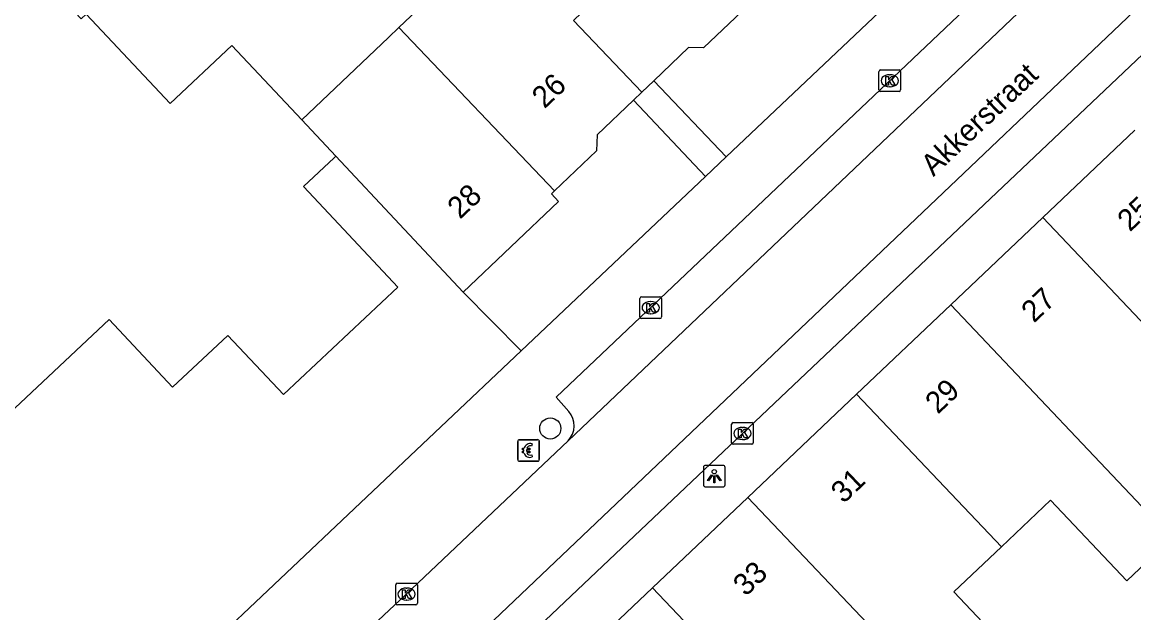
# Model space of a CAD drawing. Extents: x 160356 to 161355, y 381727 to 382845.
# Drawn here: x 161021.6 to 161073, y 382591.7 to 382619 of the extents above; entities that cross this region are included whole.
import ezdxf

# ---------------------------------------------------------------- set-up
doc = ezdxf.new("R2010")
doc.units = 0
for name, color, linetype in [('IMGEO_Betaalautomaat', 7, 'Continuous'), ('IMGEO_Boom', 7, 'Continuous'), ('IMGEO_Erf', 7, 'Continuous'), ('IMGEO_Kolk', 7, 'Continuous'), ('IMGEO_Lichtpunt', 7, 'Continuous'), ('IMGEO_Openbare_ruimte_label', 7, 'Continuous'), ('IMGEO_Pand', 7, 'Continuous'), ('IMGEO_Pand_nummerreeks', 7, 'Continuous'), ('IMGEO_Rijbaan_lokaal_open', 7, 'Continuous'), ('IMGEO_Voetpad_open', 7, 'Continuous')]:
    doc.layers.add(name, color=color, linetype=linetype)

msp = doc.modelspace()

# ---------------------------------------------------------------- linework, layer by layer
at = {"layer": 'IMGEO_Betaalautomaat'}
for p, q in [((161044.518, 382598.795), (161044.518, 382599.636)), ((161044.518, 382599.636), (161044.518, 382598.795)), ((161044.593, 382599.719), (161045.434, 382599.719)), ((161045.434, 382599.719), (161044.593, 382599.719)), ((161045.18, 382599.524), (161045.163, 382599.424)), ((161045.517, 382599.645), (161045.517, 382598.804)), ((161045.517, 382598.804), (161045.517, 382599.645)), ((161044.801, 382599.183), (161044.801, 382599.251)), ((161044.922, 382599.251), (161044.922, 382599.183)), ((161045.167, 382599.018), (161045.189, 382598.931)), ((161045.443, 382598.72), (161044.602, 382598.72)), ((161044.602, 382598.72), (161045.443, 382598.72))]:
    msp.add_line(p, q, dxfattribs=at)
for points in [[(161044.801, 382599.251), (161044.732, 382599.251), (161044.732, 382599.32), (161044.811, 382599.32)], [(161044.806, 382599.114), (161044.732, 382599.114), (161044.732, 382599.183), (161044.801, 382599.183)], [(161044.933, 382599.32), (161045.08, 382599.32), (161045.08, 382599.251), (161044.922, 382599.251)], [(161044.922, 382599.183), (161045.08, 382599.183), (161045.08, 382599.114), (161044.936, 382599.114)]]:
    msp.add_lwpolyline(points, dxfattribs=at)
for centre, radius, start, end in [((161044.596, 382599.642), 0.0779, 92.4484, 184.2845), ((161044.596, 382599.642), 0.0779, 92.4484, 184.2845), ((161045.094, 382599.244), 0.293, 73.014, 165.0139), ((161045.1, 382599.257), 0.179, 69.3236, 159.5683), ((161045.44, 382599.642), 0.0779, 2.4484, 94.2845), ((161045.44, 382599.642), 0.0779, 2.4484, 94.2845), ((161045.067, 382599.169), 0.267, 191.8096, 297.0389), ((161045.1, 382599.184), 0.179, 202.7625, 291.8693), ((161044.596, 382598.798), 0.0779, 182.4484, 274.2845), ((161044.596, 382598.798), 0.0779, 182.4484, 274.2845), ((161045.44, 382598.798), 0.0779, 272.4484, 4.2845), ((161045.44, 382598.798), 0.0779, 272.4484, 4.2845)]:
    msp.add_arc(centre, radius, start, end, dxfattribs=at)
at = {"layer": 'IMGEO_Boom'}
msp.add_circle((161046.023, 382600.237), 0.489, dxfattribs=at)
at = {"layer": 'IMGEO_Erf'}
msp.add_lwpolyline([(161044.677, 382603.828), (161041.998, 382606.539)], dxfattribs=at)
at = {"layer": 'IMGEO_Kolk'}
for p, q in [((161061.221, 382615.881), (161061.221, 382616.733)), ((161061.296, 382616.807), (161062.148, 382616.807)), ((161061.709, 382616.587), (161061.734, 382616.587)), ((161062.222, 382616.733), (161062.222, 382615.881)), ((161061.732, 382616.027), (161061.707, 382616.027)), ((161062.148, 382615.807), (161061.296, 382615.807)), ((161050.165, 382605.393), (161050.165, 382606.245)), ((161050.24, 382606.319), (161051.092, 382606.319)), ((161051.166, 382606.245), (161051.166, 382605.393)), ((161050.653, 382606.099), (161050.678, 382606.099)), ((161051.092, 382605.319), (161050.24, 382605.319)), ((161050.676, 382605.539), (161050.651, 382605.539)), ((161054.483, 382600.505), (161055.335, 382600.505)), ((161054.408, 382599.579), (161054.408, 382600.431)), ((161054.896, 382600.285), (161054.921, 382600.285)), ((161055.409, 382600.431), (161055.409, 382599.579)), ((161055.335, 382599.505), (161054.483, 382599.505)), ((161054.919, 382599.725), (161054.894, 382599.725)), ((161038.878, 382592.157), (161038.878, 382593.009)), ((161038.953, 382593.083), (161039.805, 382593.083)), ((161039.366, 382592.863), (161039.391, 382592.863)), ((161039.879, 382593.009), (161039.879, 382592.157)), ((161039.389, 382592.303), (161039.364, 382592.303)), ((161039.805, 382592.083), (161038.953, 382592.083))]:
    msp.add_line(p, q, dxfattribs=at)
for points in [[(161061.221, 382615.881), (161061.221, 382616.733)], [(161061.296, 382616.807), (161062.148, 382616.807)], [(161061.542, 382616.507), (161061.665, 382616.507), (161061.665, 382616.356), (161061.795, 382616.507), (161061.959, 382616.507), (161061.813, 382616.356), (161061.966, 382616.107), (161061.814, 382616.107), (161061.729, 382616.271), (161061.665, 382616.204), (161061.665, 382616.107), (161061.542, 382616.107), (161061.542, 382616.507)], [(161062.222, 382616.733), (161062.222, 382615.881)], [(161062.148, 382615.807), (161061.296, 382615.807)], [(161050.165, 382605.393), (161050.165, 382606.245)], [(161050.24, 382606.319), (161051.092, 382606.319)], [(161051.166, 382606.245), (161051.166, 382605.393)], [(161050.486, 382606.019), (161050.609, 382606.019), (161050.609, 382605.868), (161050.739, 382606.019), (161050.903, 382606.019), (161050.757, 382605.868), (161050.91, 382605.619), (161050.758, 382605.619), (161050.673, 382605.783), (161050.609, 382605.716), (161050.609, 382605.619), (161050.486, 382605.619), (161050.486, 382606.019)], [(161051.092, 382605.319), (161050.24, 382605.319)], [(161054.483, 382600.505), (161055.335, 382600.505)], [(161054.408, 382599.579), (161054.408, 382600.431)], [(161054.729, 382600.205), (161054.852, 382600.205), (161054.852, 382600.054), (161054.982, 382600.205), (161055.146, 382600.205), (161055, 382600.054), (161055.153, 382599.805), (161055.001, 382599.805), (161054.916, 382599.969), (161054.852, 382599.902), (161054.852, 382599.805), (161054.729, 382599.805), (161054.729, 382600.205)], [(161055.409, 382600.431), (161055.409, 382599.579)], [(161055.335, 382599.505), (161054.483, 382599.505)], [(161038.878, 382592.157), (161038.878, 382593.009)], [(161038.953, 382593.083), (161039.805, 382593.083)], [(161039.199, 382592.783), (161039.322, 382592.783), (161039.322, 382592.632), (161039.452, 382592.783), (161039.616, 382592.783), (161039.47, 382592.632), (161039.623, 382592.383), (161039.471, 382592.383), (161039.386, 382592.547), (161039.322, 382592.48), (161039.322, 382592.383), (161039.199, 382592.383), (161039.199, 382592.783)], [(161039.879, 382593.009), (161039.879, 382592.157)], [(161039.805, 382592.083), (161038.953, 382592.083)]]:
    msp.add_lwpolyline(points, dxfattribs=at)
for centre, start, end in [((161061.298, 382616.731), 91.552, 178.448), ((161061.298, 382616.731), 91.552, 178.448), ((161062.146, 382616.731), 1.552, 88.448), ((161062.146, 382616.731), 1.552, 88.448), ((161061.298, 382615.883), 181.552, 268.448), ((161061.298, 382615.883), 181.552, 268.448), ((161062.146, 382615.883), 271.552, 358.448), ((161062.146, 382615.883), 271.552, 358.448), ((161050.242, 382606.243), 91.552, 178.448), ((161050.242, 382606.243), 91.552, 178.448), ((161051.09, 382606.243), 1.552, 88.448), ((161051.09, 382606.243), 1.552, 88.448), ((161050.242, 382605.395), 181.552, 268.448), ((161050.242, 382605.395), 181.552, 268.448), ((161051.09, 382605.395), 271.552, 358.448), ((161051.09, 382605.395), 271.552, 358.448), ((161054.485, 382600.429), 91.552, 178.448), ((161054.485, 382600.429), 91.552, 178.448), ((161055.333, 382600.429), 1.552, 88.448), ((161055.333, 382600.429), 1.552, 88.448), ((161054.485, 382599.581), 181.552, 268.448), ((161054.485, 382599.581), 181.552, 268.448), ((161055.333, 382599.581), 271.552, 358.448), ((161055.333, 382599.581), 271.552, 358.448), ((161038.955, 382593.007), 91.552, 178.448), ((161038.955, 382593.007), 91.552, 178.448), ((161039.803, 382593.007), 1.552, 88.448), ((161039.803, 382593.007), 1.552, 88.448), ((161038.955, 382592.159), 181.552, 268.448), ((161038.955, 382592.159), 181.552, 268.448), ((161039.803, 382592.159), 271.552, 358.448), ((161039.803, 382592.159), 271.552, 358.448)]:
    msp.add_arc(centre, 0.0765, start, end, dxfattribs=at)
for centre, major_axis, ratio, start_param, end_param in [((161061.708, 382616.307), (-0.387, 0.002), 0.722429, 4.712389, 7.853982), ((161061.733, 382616.307), (-0.39, 0.002), 0.717154, 1.570796, 4.712389), ((161050.652, 382605.819), (-0.387, 0.002), 0.722429, 4.712389, 7.853982), ((161050.677, 382605.819), (-0.39, 0.002), 0.717154, 1.570796, 4.712389), ((161054.895, 382600.005), (-0.387, 0.002), 0.722429, 4.712389, 7.853982), ((161054.92, 382600.005), (-0.39, 0.002), 0.717154, 1.570796, 4.712389), ((161039.365, 382592.583), (-0.387, 0.002), 0.722429, 4.712389, 7.853982), ((161039.39, 382592.583), (-0.39, 0.002), 0.717154, 1.570796, 4.712389)]:
    msp.add_ellipse(centre, major_axis=major_axis, ratio=ratio, start_param=start_param, end_param=end_param, dxfattribs=at)
at = {"layer": 'IMGEO_Lichtpunt'}
for p, q in [((161053.108, 382598.437), (161053.108, 382597.63)), ((161053.108, 382598.437), (161053.108, 382597.63)), ((161054.01, 382598.532), (161053.202, 382598.532)), ((161054.01, 382598.532), (161053.202, 382598.532)), ((161054.104, 382597.63), (161054.104, 382598.437)), ((161054.104, 382597.63), (161054.104, 382598.437)), ((161053.202, 382597.536), (161054.01, 382597.536)), ((161053.202, 382597.536), (161054.01, 382597.536))]:
    msp.add_line(p, q, dxfattribs=at)
for points in [[(161053.482, 382598.101), (161053.521, 382598.073), (161053.333, 382597.811), (161053.295, 382597.838), (161053.482, 382598.101)], [(161053.584, 382598.053), (161053.631, 382598.053), (161053.631, 382597.731), (161053.584, 382597.731), (161053.584, 382598.053)], [(161053.694, 382598.073), (161053.732, 382598.1), (161053.919, 382597.838), (161053.88, 382597.81), (161053.694, 382598.073)]]:
    msp.add_lwpolyline(points, dxfattribs=at)
msp.add_circle((161053.607, 382598.235), 0.0994, dxfattribs=at)
for centre, start, end in [((161053.202, 382598.437), 90, 180), ((161053.202, 382598.437), 90, 180), ((161054.01, 382598.437), 0, 90), ((161054.01, 382598.437), 0, 90), ((161053.202, 382597.63), 180, 270), ((161053.202, 382597.63), 180, 270), ((161054.01, 382597.63), 270, 0), ((161054.01, 382597.63), 270, 360)]:
    msp.add_arc(centre, 0.0946, start, end, dxfattribs=at)
at = {"layer": 'IMGEO_Pand'}
for points in [[(161044.177, 382623.66), (161047.848, 382619.811), (161047.098, 382619.096), (161050.257, 382615.784)], [(161043.95, 382621.542), (161043.805, 382621.404), (161042.857, 382622.402), (161039.028, 382618.763)], [(161034.535, 382614.494), (161031.308, 382617.935), (161028.449, 382615.252), (161024.57, 382619.387), (161024.335, 382619.166), (161022.677, 382620.934), (161018.542, 382617.055)], [(161055.47, 382620.072), (161053.103, 382617.822), (161052.42, 382617.84), (161050.806, 382616.306)], [(161034.535, 382614.494), (161038.542, 382618.301), (161039.028, 382618.763)], [(161039.028, 382618.763), (161046.219, 382611.222)], [(161050.806, 382616.306), (161050.257, 382615.784)], [(161049.865, 382615.411), (161048.184, 382613.814), (161048.165, 382613.071), (161046.219, 382611.222)], [(161050.257, 382615.784), (161049.865, 382615.411)], [(161036.104, 382612.822), (161034.535, 382614.494)], [(161073.048, 382614.029), (161068.788, 382609.987)], [(161036.104, 382612.822), (161036.025, 382612.748), (161034.616, 382611.426), (161035.56, 382610.42), (161038.981, 382606.773), (161033.683, 382601.802), (161031.115, 382604.539), (161028.559, 382602.141), (161025.627, 382605.267), (161006.656, 382587.469), (161001.529, 382592.934), (161000, 382591.499), (160999.408, 382590.944), (161000, 382590.313), (161001.403, 382588.818), (161000, 382587.502), (160990.223, 382578.329), (160993.459, 382574.88)], [(161041.998, 382606.539), (161036.104, 382612.822)], [(161046.219, 382611.222), (161046.073, 382611.083), (161046.408, 382610.73), (161041.998, 382606.539)], [(161068.788, 382609.987), (161064.535, 382605.95)], [(161076.841, 382601.499), (161075.546, 382602.864), (161068.788, 382609.987)], [(161064.535, 382605.95), (161060.187, 382601.825)], [(161064.535, 382605.95), (161074.763, 382595.17)], [(161060.187, 382601.825), (161055.158, 382597.054)], [(161060.187, 382601.825), (161066.882, 382594.768)], [(161055.158, 382597.054), (161050.753, 382592.875)], [(161055.158, 382597.054), (161065.323, 382586.341)], [(161074.763, 382595.17), (161072.681, 382593.196), (161069.151, 382596.919), (161066.882, 382594.768)], [(161066.882, 382594.768), (161064.682, 382592.683), (161068.152, 382589.023), (161065.697, 382586.696)], [(161050.753, 382592.875), (161046.496, 382588.836)], [(161057.412, 382585.856), (161050.753, 382592.875)]]:
    msp.add_lwpolyline(points, dxfattribs=at)
at = {"layer": 'IMGEO_Rijbaan_lokaal_open'}
for points in [[(161046.844, 382599.665), (161091.273, 382641.927)], [(161093.787, 382639.284), (161040.575, 382588.681)], [(161038.069, 382591.357), (161039.337, 382592.541), (161046.844, 382599.665)]]:
    msp.add_lwpolyline(points, dxfattribs=at)
at = {"layer": 'IMGEO_Voetpad_open'}
for points in [[(161054.151, 382612.787), (161086.165, 382643.062), (161089.085, 382645.859)], [(161090.066, 382643.197), (161046.303, 382601.682), (161046.877, 382601.025)], [(161094.997, 382638.011), (161080.171, 382623.942), (161041.696, 382587.484)], [(161054.151, 382612.787), (161050.806, 382616.306)], [(161049.865, 382615.411), (161053.198, 382611.886)], [(161053.198, 382611.886), (161054.151, 382612.787)], [(161044.677, 382603.828), (161053.198, 382611.886)], [(161022.393, 382582.754), (161044.677, 382603.828)]]:
    msp.add_lwpolyline(points, dxfattribs=at)
msp.add_arc((161046.141, 382600.362), 0.99, 315.2237, 41.9963, dxfattribs=at)

# ---------------------------------------------------------------- texts
at = {"layer": 'IMGEO_Openbare_ruimte_label'}
msp.add_text('Akkerstraat', height=1, rotation=43.2986, dxfattribs=at).set_placement((161063.735, 382611.847))
at = {"layer": 'IMGEO_Pand_nummerreeks'}
for s, rotation, p in [('26', 43.5219, (161045.758, 382614.985)), ('28', 43.5391, (161041.851, 382609.877)), ('25', 43.4932, (161072.823, 382609.294)), ('27', 43.4932, (161068.383, 382605.081)), ('29', 43.4951, (161063.942, 382600.867)), ('31', 43.4932, (161059.583, 382596.732)), ('33', 43.4932, (161055.06, 382592.44))]:
    msp.add_text(s, height=1, rotation=rotation, dxfattribs=at).set_placement(p)

doc.saveas('drawing.dxf')
